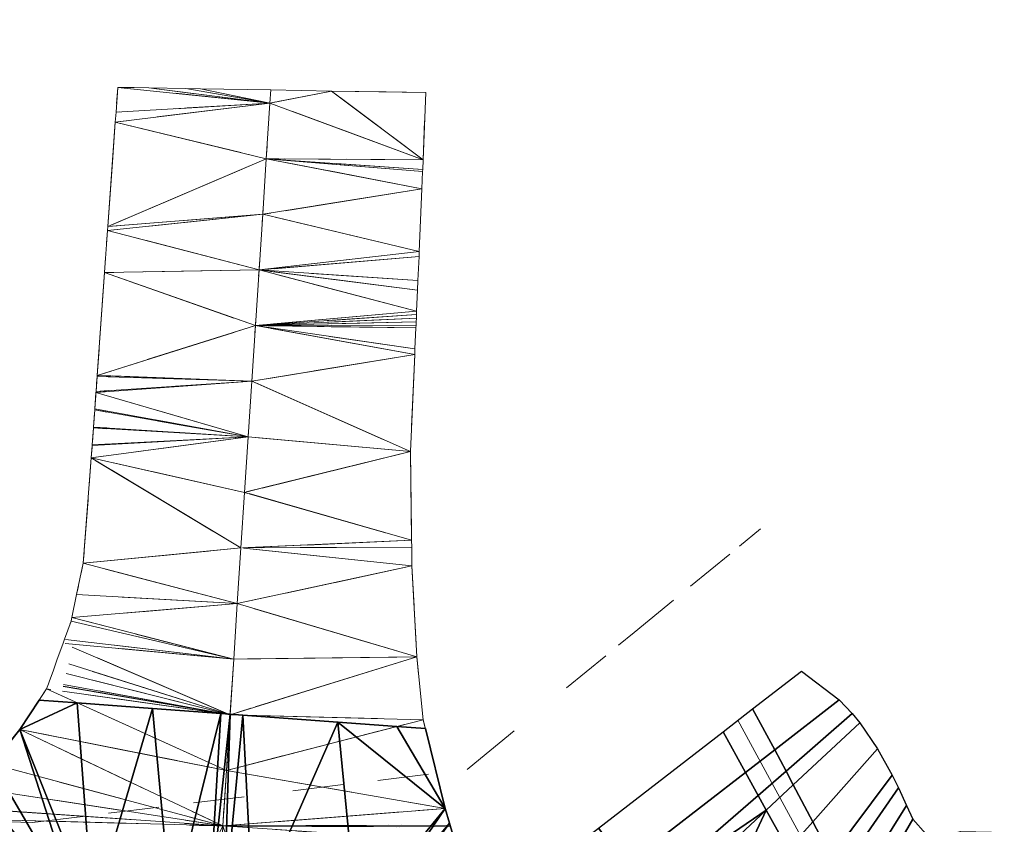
# Model space of a CAD drawing. Extents: x 1898858 to 1901081, y 702374 to 703323.
# Tile 645 of 656: x 1899606 to 1899659, y 703279 to 703322. Entities that reach past the tile are written whole.
import ezdxf

# ---------------------------------------------------------------- set-up
doc = ezdxf.new("R2010")
doc.units = 0
doc.header["$MEASUREMENT"] = 0
for name, pattern in [('DGN Style 3', [12.756288, 9.111634, -3.644654]), ('DGN Style 5', [6.378144, 2.73349, -3.644654]), ('teleex', [0])]:
    doc.linetypes.add(name, pattern=pattern)
for name, color, linetype, lineweight in [('MD_P_Surface_Asphalt_Concrete_Surface_Course', 4, 'Continuous', 30), ('MD_P_Surface_Ditch', 140, 'Continuous', 30), ('MD_P_Surface_Finished_Grade', 94, 'Continuous', 30), ('MD_X_Asphalt_Pavement', 171, 'DGN Style 3', 0), ('PV_P_EOP', 7, 'Continuous', 30), ('UT_X_Telecom', 30, 'teleex', 0)]:
    doc.layers.add(name, color=color, linetype=linetype, lineweight=lineweight)
doc.layers.add('SC_Scratch1', color=7, linetype='Continuous', lineweight=0, plot=False)

msp = doc.modelspace()

# ---------------------------------------------------------------- linework, layer by layer
at = {"layer": 'PV_P_EOP', "lineweight": 13}
msp.add_polyline3d([(1899604.574451, 703282.410789, 990.366403), (1899605.81306, 703283.955082, 990.340714), (1899606.867356, 703285.543518, 990.453592), (1899608.91263, 703285.39227, 990.493766), (1899612.964581, 703285.092628, 990.509262), (1899616.639183, 703284.82089, 990.523315), (1899616.791716, 703284.80961, 990.524008), (1899616.796098, 703284.809286, 990.524028), (1899616.831593, 703284.806662, 990.52419), (1899616.953664, 703284.797634, 990.524744), (1899617.002855, 703284.793997, 990.524968), (1899617.047006, 703284.790732, 990.525169), (1899617.143542, 703284.783593, 990.525613), (1899617.228364, 703284.77732, 990.524883), (1899617.829934, 703284.732834, 990.518272), (1899622.93735, 703284.35514, 990.466398), (1899626.119954, 703284.119786, 990.434073), (1899627.66292, 703284.005684, 990.412858), (1899628.729911, 703279.709167, 990.2916), (1899628.960704, 703278.907212, 990.280649), (1899628.988111, 703278.811981, 990.279349)], dxfattribs=at)
at = {"layer": 'SC_Scratch1'}
msp.add_polyline3d([(1899644.485358, 703284.452028, 988.178922), (1899649.249145, 703275.659626, 988.040974), (1899650.564385, 703273.232119, 988.002887), (1899650.657418, 703273.06789, 988.000283), (1899651.490004, 703272.0147, 988.000283), (1899651.988613, 703271.593146, 988.000283), (1899652.740313, 703271.134014, 988.021639), (1899654.198341, 703270.672456, 988.058815), (1899656.800555, 703270.271059, 988.122568), (1899663.838727, 703269.185406, 988.295)], dxfattribs=at)
at = {"layer": 'UT_X_Telecom', "linetype": 'DGN Style 5'}
msp.add_polyline3d([(1899605.243412, 703278.981555, 988.356712), (1899606.5043, 703278.9445, 988.365075), (1899610.590203, 703279.444543, 988.392367), (1899615.178153, 703280.006027, 988.423011), (1899620.516146, 703280.659304, 988.39605), (1899625.104096, 703281.220788, 988.372878), (1899629.9039, 703281.8082, 988.116141), (1899630.323254, 703282.151899, 988.087353), (1899638.057478, 703288.490809, 987.556423), (1899638.899491, 703289.180916, 987.498622), (1899641.937673, 703291.670987, 986.59555), (1899644.576314, 703293.833597, 987.13815), (1899645.702, 703294.7562, 987.492794)], dxfattribs=at)

# ---------------------------------------------------------------- meshes
at = {"layer": 'MD_P_Surface_Asphalt_Concrete_Surface_Course'}
mesh = msp.add_polyface(dxfattribs=at)
corners = [(1899605.22088, 703274.234596, 990.381541), (1899603.100034, 703278.688865, 990.343854), (1899602.602251, 703277.744298, 990.341429), (1899604.471014, 703274.248658, 990.373219), (1899603.923169, 703274.258932, 990.366804), (1899603.315741, 703274.270323, 990.359692), (1899603.335283, 703279.13526, 990.345), (1899608.970469, 703274.164279, 990.385075), (1899603.469281, 703279.685778, 990.374454), (1899603.697038, 703280.621494, 990.424516), (1899604.326822, 703282.102047, 990.371538), (1899605.81306, 703283.955082, 990.340714), (1899608.91263, 703285.39227, 990.493766), (1899606.867356, 703285.543518, 990.453592), (1899609.756137, 703274.149545, 990.390116), (1899605.22088, 703274.234596, 990.277375), (1899602.602251, 703277.744298, 990.237262), (1899603.100034, 703278.688865, 990.239687), (1899604.471014, 703274.248658, 990.269052), (1899603.923169, 703274.258932, 990.262638), (1899603.315741, 703274.270323, 990.255526), (1899603.335283, 703279.13526, 990.240833), (1899608.970469, 703274.164279, 990.280908), (1899603.469281, 703279.685778, 990.270287), (1899603.697038, 703280.621494, 990.320349), (1899604.326822, 703282.102047, 990.267372), (1899605.81306, 703283.955082, 990.236548), (1899608.91263, 703285.39227, 990.3896), (1899606.867356, 703285.543518, 990.349425), (1899609.756137, 703274.149545, 990.285949), (1899612.964581, 703285.092628, 990.405095)]
mesh.append_faces([[corners[k] for k in face] for face in [(0, 1, 2), (3, 0, 2), (4, 3, 2), (5, 4, 2), (0, 6, 1), (7, 8, 6), (0, 7, 6), (7, 9, 8), (7, 10, 9), (7, 11, 10), (12, 13, 11), (14, 12, 11), (7, 14, 11), (15, 16, 17), (18, 16, 15), (19, 16, 18), (20, 16, 19), (15, 17, 21), (22, 21, 23), (15, 21, 22), (22, 23, 24), (22, 24, 25), (22, 25, 26), (27, 26, 28), (29, 26, 27), (22, 26, 29), (29, 27, 30), (5, 20, 19, 4), (3, 18, 15, 0), (0, 15, 22, 7), (6, 21, 17, 1), (4, 19, 18, 3), (8, 23, 21, 6), (7, 22, 29, 14), (9, 24, 23, 8), (10, 25, 24, 9), (11, 26, 25, 10), (13, 28, 26, 11), (12, 27, 28, 13)]])
mesh = msp.add_polyface(dxfattribs=at)
corners = [(1899609.756137, 703274.149545, 990.390116), (1899612.964581, 703285.092628, 990.509262), (1899608.91263, 703285.39227, 990.493766), (1899613.992442, 703274.0701, 990.415886), (1899616.639183, 703284.82089, 990.523315), (1899615.989366, 703274.032651, 990.381235), (1899617.143542, 703284.783593, 990.525613), (1899616.810703, 703274.017249, 990.386018), (1899617.829934, 703284.732834, 990.518272), (1899618.380832, 703273.987804, 990.453846), (1899622.93735, 703284.35514, 990.466398), (1899623.960781, 703273.883161, 990.379933), (1899628.729911, 703279.709167, 990.2916), (1899626.119954, 703284.119786, 990.434073), (1899624.747135, 703273.868415, 990.359361), (1899613.992442, 703274.0701, 990.311719), (1899609.756137, 703274.149545, 990.285949), (1899612.964581, 703285.092628, 990.405095), (1899616.639183, 703284.82089, 990.419148), (1899615.989366, 703274.032651, 990.277068), (1899617.143542, 703284.783593, 990.421446), (1899616.810703, 703274.017249, 990.281852), (1899617.829934, 703284.732834, 990.414105), (1899618.380832, 703273.987804, 990.349679), (1899622.93735, 703284.35514, 990.362231), (1899623.960781, 703273.883161, 990.275767), (1899628.729911, 703279.709167, 990.187433), (1899626.119954, 703284.119786, 990.329906), (1899624.747135, 703273.868415, 990.255195), (1899608.91263, 703285.39227, 990.3896), (1899625.274902, 703273.858517, 990.241387), (1899625.274902, 703273.858517, 990.345554), (1899626.880953, 703273.828399, 990.199371), (1899626.880953, 703273.828399, 990.303538)]
mesh.append_faces([[corners[k] for k in face] for face in [(0, 1, 2), (3, 1, 0), (3, 4, 1), (5, 4, 3), (6, 4, 5), (7, 6, 5), (8, 6, 7), (9, 8, 7), (9, 10, 8), (11, 10, 9), (12, 13, 10), (11, 12, 10), (14, 12, 11), (15, 16, 17), (15, 17, 18), (19, 15, 18), (20, 19, 18), (21, 19, 20), (22, 21, 20), (23, 21, 22), (23, 22, 24), (25, 23, 24), (26, 24, 27), (25, 24, 26), (28, 25, 26), (1, 17, 29, 2), (0, 16, 15, 3), (4, 18, 17, 1), (3, 15, 19, 5), (6, 20, 18, 4), (5, 19, 21, 7), (8, 22, 20, 6), (7, 21, 23, 9), (10, 24, 22, 8), (9, 23, 25, 11), (13, 27, 24, 10), (11, 25, 28, 14), (14, 28, 30, 31), (31, 30, 32, 33)]])
mesh = msp.add_polyface(dxfattribs=at)
corners = [(1899625.274902, 703273.858517, 990.345554), (1899628.960704, 703278.907212, 990.280649), (1899624.747135, 703273.868415, 990.359361), (1899628.729911, 703279.709167, 990.2916), (1899626.880953, 703273.828399, 990.303538), (1899629.244055, 703277.922634, 990.267205), (1899627.66292, 703284.005684, 990.412858), (1899626.119954, 703284.119786, 990.434073), (1899629.16429, 703273.785579, 990.243802), (1899629.78464, 703276.044223, 990.241556), (1899629.416686, 703277.322779, 990.259014), (1899629.602325, 703276.677726, 990.250206), (1899629.909802, 703273.771598, 990.231384), (1899630.014723, 703275.244738, 990.230639), (1899630.646959, 703273.757774, 990.223831), (1899630.321427, 703274.179013, 990.216087), (1899625.274902, 703273.858517, 990.241387), (1899624.747135, 703273.868415, 990.255195), (1899628.960704, 703278.907212, 990.176483), (1899628.729911, 703279.709167, 990.187433), (1899626.880953, 703273.828399, 990.199371), (1899629.244055, 703277.922634, 990.163039), (1899626.119954, 703284.119786, 990.329906), (1899627.66292, 703284.005684, 990.308691), (1899629.16429, 703273.785579, 990.139636), (1899629.78464, 703276.044223, 990.137389), (1899629.416686, 703277.322779, 990.154848), (1899629.602325, 703276.677726, 990.14604), (1899629.909802, 703273.771598, 990.127218), (1899630.014723, 703275.244738, 990.126473), (1899630.646959, 703273.757774, 990.119665), (1899630.321427, 703274.179013, 990.11192)]
mesh.append_faces([[corners[k] for k in face] for face in [(0, 1, 2), (1, 3, 2), (4, 5, 0), (5, 1, 0), (3, 6, 7), (8, 9, 4), (10, 5, 4), (11, 10, 4), (9, 11, 4), (12, 13, 8), (13, 9, 8), (14, 15, 12), (15, 13, 12), (16, 17, 18), (18, 17, 19), (20, 16, 21), (21, 16, 18), (19, 22, 23), (24, 20, 25), (26, 20, 21), (27, 20, 26), (25, 20, 27), (28, 24, 29), (29, 24, 25), (30, 28, 31), (31, 28, 29), (1, 18, 19, 3), (3, 19, 23, 6), (6, 23, 22, 7), (5, 21, 18, 1), (4, 20, 24, 8), (10, 26, 21, 5), (8, 24, 28, 12), (9, 25, 27, 11), (13, 29, 25, 9), (11, 27, 26, 10), (12, 28, 30, 14), (15, 31, 29, 13), (14, 30, 31, 15)]])
at = {"layer": 'MD_P_Surface_Ditch'}
mesh = msp.add_polyface(dxfattribs=at)
corners = [(1899663.764978, 703268.188129, 988.295), (1899663.912476, 703270.182683, 988.295), (1899661.75555, 703268.498087, 988.24577), (1899661.903048, 703270.492641, 988.24577), (1899659.979332, 703270.792545, 988.196804), (1899659.681968, 703268.814775, 988.196804), (1899659.366805, 703270.886829, 988.181215), (1899659.021946, 703268.916785, 988.181215), (1899658.055921, 703271.08665, 988.147866), (1899657.610381, 703269.136908, 988.147866), (1899655.90292, 703271.409227, 988.093149), (1899655.296636, 703269.503336, 988.093149), (1899653.719577, 703271.808963, 988.037335), (1899652.956756, 703269.960151, 988.037335), (1899652.947006, 703272.152821, 988.016058), (1899652.125472, 703270.32934, 988.016058), (1899651.85413, 703272.996106, 988.000283), (1899650.940067, 703271.217205, 988.000283), (1899651.024626, 703274.172686, 988.004065), (1899650.569025, 703275.049127, 988.018085), (1899650.022798, 703272.441692, 988.004065), (1899649.954484, 703276.230133, 988.037021), (1899649.510064, 703273.352483, 988.018085), (1899649.501835, 703277.098733, 988.05098), (1899648.816819, 703274.585225, 988.037021), (1899648.305325, 703275.496121, 988.05098), (1899648.51494, 703278.986914, 988.08143), (1899647.189186, 703277.489457, 988.08143), (1899647.468673, 703280.976821, 988.11368), (1899647.078692, 703281.714526, 988.125677), (1899646.469537, 703282.861767, 988.144378), (1899646.008074, 703279.610566, 988.11368), (1899645.569438, 703280.402218, 988.125677), (1899645.276617, 703285.06351, 988.178922), (1899644.887019, 703281.638804, 988.144378), (1899643.694099, 703283.840547, 988.178922)]
mesh.append_faces([[corners[k] for k in face] for face in [(35, 33, 30, 34), (34, 30, 29, 32), (32, 29, 28, 31), (31, 28, 26, 27), (27, 26, 23, 25), (25, 23, 21, 24), (24, 21, 19, 22), (22, 19, 18, 20), (20, 18, 16, 17), (17, 16, 14, 15), (15, 14, 12, 13), (13, 12, 10, 11), (11, 10, 8, 9), (9, 8, 6, 7), (7, 6, 4, 5), (5, 4, 3, 2), (2, 3, 1, 0)]])
at = {"layer": 'MD_P_Surface_Finished_Grade'}
mesh = msp.add_polyface(dxfattribs=at)
corners = [(1899664.469997, 703277.721844, 990.812396), (1899663.912476, 703270.182683, 988.295), (1899662.452447, 703277.921956, 990.726487), (1899661.903048, 703270.492641, 988.24577), (1899661.082593, 703278.130344, 990.667755), (1899660.644657, 703278.186701, 990.649036), (1899659.979332, 703270.792545, 988.196804), (1899659.702712, 703278.29323, 990.609516), (1899659.366805, 703270.886829, 988.181215), (1899658.055921, 703271.08665, 988.147866), (1899658.133861, 703278.422324, 990.543826), (1899656.468622, 703278.471692, 990.437459), (1899655.90292, 703271.409227, 988.093149), (1899655.688034, 703278.236816, 990.23815), (1899654.597398, 703278.334909, 989.99907), (1899653.719577, 703271.808963, 988.037335), (1899653.897518, 703279.136566, 989.913918), (1899653.572168, 703279.860697, 989.906817), (1899652.947006, 703272.152821, 988.016058), (1899653.125586, 703280.815112, 989.893415), (1899652.787039, 703281.498954, 989.879588), (1899651.85413, 703272.996106, 988.000283), (1899651.999928, 703282.923253, 989.832133), (1899651.024626, 703274.172686, 988.004065), (1899650.569025, 703275.049127, 988.018085), (1899651.043197, 703284.320458, 989.743583), (1899650.639912, 703284.811036, 989.697164), (1899649.954484, 703276.230133, 988.037021), (1899649.501835, 703277.098733, 988.05098), (1899649.945867, 703285.54826, 989.607386), (1899648.51494, 703278.986914, 988.08143), (1899647.912287, 703287.100344, 989.28814), (1899647.468673, 703280.976821, 988.11368), (1899647.078692, 703281.714526, 988.125677), (1899646.469537, 703282.861767, 988.144378), (1899645.276617, 703285.06351, 988.178922)]
mesh.append_faces([[corners[k] for k in face] for face in [(35, 31, 29, 34), (34, 29, 26, 33), (33, 26, 25, 32), (32, 25, 22, 30), (30, 22, 20, 28), (28, 20, 19, 27), (27, 19, 17, 24), (24, 17, 16, 23), (23, 16, 14, 21), (21, 14, 13, 18), (18, 13, 11, 15), (15, 11, 10, 12), (12, 10, 7, 9), (9, 7, 5, 8), (8, 5, 4, 6), (6, 4, 2, 3), (3, 2, 0, 1)]])
mesh = msp.add_polyface(dxfattribs=at)
corners = [(1899663.027491, 703258.21536, 990.794855), (1899663.764978, 703268.188129, 988.295), (1899661.006195, 703258.364835, 990.76511), (1899661.050903, 703258.969399, 990.716613), (1899661.75555, 703268.498087, 988.24577), (1899659.681968, 703268.814775, 988.196804), (1899658.383023, 703260.175481, 990.600153), (1899658.158732, 703258.683723, 990.720835), (1899659.021946, 703268.916785, 988.181215), (1899657.566082, 703260.599994, 990.563001), (1899657.256334, 703258.830524, 990.706711), (1899657.610381, 703269.136908, 988.147866), (1899655.880453, 703261.566509, 990.482477), (1899655.343392, 703259.216256, 990.675344), (1899655.296636, 703269.503336, 988.093149), (1899653.322303, 703263.296903, 990.346644), (1899652.289248, 703260.049432, 990.61927), (1899652.956756, 703269.960151, 988.037335), (1899652.125472, 703270.32934, 988.016058), (1899650.995096, 703265.205772, 990.204402), (1899650.940067, 703271.217205, 988.000283), (1899650.165979, 703265.980043, 990.148125), (1899649.315054, 703261.133934, 990.556787), (1899650.022798, 703272.441692, 988.004065), (1899648.910247, 703267.266875, 990.056969), (1899648.199493, 703261.615226, 990.531113), (1899649.510064, 703273.352483, 988.018085), (1899648.816819, 703274.585225, 988.037021), (1899647.77939, 703268.565455, 989.968226), (1899648.305325, 703275.496121, 988.05098), (1899646.441451, 703262.462236, 990.489114), (1899646.865268, 703269.11505, 989.940968), (1899647.189186, 703277.489457, 988.08143), (1899645.606015, 703269.942842, 989.902455), (1899644.773904, 703263.372474, 990.448226), (1899646.008074, 703279.610566, 988.11368), (1899644.664491, 703270.619568, 989.873505), (1899645.569438, 703280.402218, 988.125677), (1899643.688385, 703264.025118, 990.420968), (1899644.887019, 703281.638804, 988.144378), (1899642.193021, 703265.008121, 990.382455), (1899642.596582, 703272.302051, 989.812112), (1899643.694099, 703283.840547, 988.178922), (1899641.074961, 703265.811733, 990.353505), (1899639.660586, 703275.264424, 989.730519), (1899638.619319, 703267.809682, 990.292112), (1899638.488365, 703276.693952, 989.698294), (1899636.977029, 703278.649625, 989.663831), (1899636.057277, 703270.302515, 990.231466), (1899635.132825, 703271.327499, 990.210519), (1899633.740812, 703273.025064, 990.178294), (1899632.229476, 703274.980736, 990.143831)]
mesh.append_faces([[corners[k] for k in face] for face in [(51, 47, 46, 50), (47, 42, 39, 46), (50, 46, 44, 49), (46, 39, 37, 44), (49, 44, 48), (35, 48, 44), (44, 37, 35), (41, 45, 48), (48, 35, 41), (32, 41, 35), (45, 41, 36, 43), (41, 32, 29, 36), (43, 36, 33, 40), (36, 29, 27, 33), (40, 33, 31, 38), (33, 27, 26, 31), (38, 31, 28, 34), (31, 26, 23, 28), (34, 28, 24, 30), (28, 23, 20, 24), (30, 24, 21, 25), (24, 20, 18, 21), (25, 21, 19, 22), (21, 18, 17, 19), (22, 19, 15, 16), (19, 17, 14, 15), (16, 15, 12, 13), (15, 14, 11, 12), (13, 12, 9, 10), (12, 11, 8, 9), (10, 9, 6, 7), (9, 8, 5, 6), (7, 6, 3, 2), (6, 5, 4, 3), (2, 3, 0, 0), (3, 4, 1, 0)]])
at = {"layer": 'MD_X_Asphalt_Pavement'}
mesh = msp.add_polyface(dxfattribs=at)
corners = [(1899587.812062, 703322.170246, 991.437674), (1899587.698805, 703322.173638, 991.438842), (1899587.646992, 703321.393013, 991.42219), (1899587.747102, 703321.405107, 991.421489), (1899618.311538, 703302.713255, 990.944194), (1899609.923722, 703302.159831, 990.902356), (1899609.919987, 703302.10762, 990.901276), (1899618.11651, 703299.719429, 990.885333), (1899609.981735, 703302.970816, 990.919129), (1899609.985424, 703303.022377, 990.920195), (1899618.506565, 703305.707082, 991.01037), (1899610.381264, 703308.555948, 991.034643), (1899618.701592, 703308.700909, 991.058519), (1899610.543354, 703310.821859, 991.084698), (1899618.89662, 703311.694736, 991.122727), (1899610.558827, 703311.038159, 991.089477), (1899619.091647, 703314.688563, 991.183), (1899610.961228, 703316.663454, 991.213743), (1899619.286675, 703317.68239, 991.236538), (1899610.999317, 703317.195903, 991.225505), (1899611.094827, 703318.531068, 991.255), (1899612.76089, 703318.502515, 991.254425), (1899614.760388, 703318.468248, 991.253734), (1899615.543791, 703318.454823, 991.253464), (1899587.747102, 703321.405107, 990.504822), (1899587.623231, 703319.946075, 990.47396), (1899587.646992, 703321.393013, 990.505524), (1899587.812062, 703322.170246, 990.521007), (1899587.698805, 703322.173638, 990.522175), (1899618.311538, 703302.713255, 990.027527), (1899609.919987, 703302.10762, 989.984609), (1899609.923722, 703302.159831, 989.985689), (1899618.11651, 703299.719429, 989.968667), (1899609.981735, 703302.970816, 990.002462), (1899609.985424, 703303.022377, 990.003529), (1899618.506565, 703305.707082, 990.093704), (1899610.381264, 703308.555948, 990.117976), (1899618.701592, 703308.700909, 990.141852), (1899610.543354, 703310.821859, 990.168032), (1899618.89662, 703311.694736, 990.206061), (1899610.558827, 703311.038159, 990.17281), (1899619.091647, 703314.688563, 990.266333), (1899610.961228, 703316.663454, 990.297076), (1899619.286675, 703317.68239, 990.319872), (1899610.999317, 703317.195903, 990.308839), (1899611.094827, 703318.531068, 990.338333), (1899612.76089, 703318.502515, 990.337758), (1899614.760388, 703318.468248, 990.337068), (1899587.623231, 703319.946075, 991.390627), (1899609.856269, 703301.216887, 989.966187), (1899609.856269, 703301.216887, 990.882853), (1899615.543791, 703318.454823, 990.336797)]
mesh.append_faces([[corners[k] for k in face] for face in [(0, 1, 2), (3, 0, 2), (4, 5, 6), (7, 4, 6), (4, 8, 5), (4, 9, 8), (10, 11, 9), (4, 10, 9), (12, 13, 11), (10, 12, 11), (12, 14, 13), (14, 15, 13), (16, 17, 15), (14, 16, 15), (18, 19, 17), (16, 18, 17), (18, 20, 19), (18, 21, 20), (18, 22, 21), (18, 23, 22), (24, 25, 26), (27, 26, 28), (24, 26, 27), (29, 30, 31), (32, 30, 29), (29, 31, 33), (29, 33, 34), (35, 34, 36), (29, 34, 35), (37, 36, 38), (35, 36, 37), (37, 38, 39), (39, 38, 40), (41, 40, 42), (39, 40, 41), (43, 42, 44), (41, 42, 43), (43, 44, 45), (43, 45, 46), (43, 46, 47), (0, 27, 28, 1), (48, 25, 24, 3), (3, 24, 27, 0), (6, 30, 49, 50), (5, 31, 30, 6), (8, 33, 31, 5), (9, 34, 33, 8), (11, 36, 34, 9), (13, 38, 36, 11), (15, 40, 38, 13), (17, 42, 40, 15), (19, 44, 42, 17), (20, 45, 44, 19), (21, 46, 45, 20), (22, 47, 46, 21), (23, 51, 47, 22)]])
mesh = msp.add_polyface(dxfattribs=at)
corners = [(1899619.286675, 703317.68239, 991.236538), (1899619.332763, 703318.389888, 991.249789), (1899615.543791, 703318.454823, 991.253464), (1899627.186165, 703306.476322, 990.85825), (1899618.701592, 703308.700909, 991.058519), (1899618.506565, 703305.707082, 991.01037), (1899627.327042, 703309.698096, 990.905265), (1899618.89662, 703311.694736, 991.122727), (1899627.314687, 703309.415534, 990.901141), (1899627.258263, 703308.125165, 990.882311), (1899627.235776, 703307.610884, 990.874806), (1899627.474405, 703313.068213, 990.954444), (1899619.091647, 703314.688563, 991.183), (1899627.534161, 703314.629284, 990.975123), (1899627.5143, 703314.110412, 990.96825), (1899627.510027, 703313.998794, 990.966771), (1899627.534278, 703314.632325, 990.975179), (1899622.602552, 703318.333851, 991.169586), (1899622.604238, 703318.333822, 991.169545), (1899627.534397, 703314.635425, 990.975239), (1899627.672643, 703318.246961, 991.02316), (1899619.286675, 703317.68239, 990.319872), (1899614.760388, 703318.468248, 990.337068), (1899615.543791, 703318.454823, 990.336797), (1899619.332763, 703318.389888, 990.333122), (1899627.186165, 703306.476322, 989.941583), (1899618.506565, 703305.707082, 990.093704), (1899618.701592, 703308.700909, 990.141852), (1899627.327042, 703309.698096, 989.988598), (1899618.89662, 703311.694736, 990.206061), (1899627.314687, 703309.415534, 989.984475), (1899627.258263, 703308.125165, 989.965644), (1899627.235776, 703307.610884, 989.95814), (1899627.474405, 703313.068213, 990.037778), (1899619.091647, 703314.688563, 990.266333), (1899627.534161, 703314.629284, 990.058456), (1899627.5143, 703314.110412, 990.051583), (1899627.510027, 703313.998794, 990.050105), (1899627.534278, 703314.632325, 990.058513), (1899622.602552, 703318.333851, 990.252919), (1899622.604238, 703318.333822, 990.252878), (1899627.534397, 703314.635425, 990.058573), (1899627.672643, 703318.246961, 990.106493), (1899627.178496, 703306.300937, 990.85569), (1899627.178496, 703306.300937, 989.939024), (1899627.170132, 703306.109653, 990.852899), (1899627.170132, 703306.109653, 989.936232)]
mesh.append_faces([[corners[k] for k in face] for face in [(0, 1, 2), (3, 4, 5), (6, 7, 4), (8, 6, 4), (9, 8, 4), (10, 9, 4), (3, 10, 4), (11, 12, 7), (6, 11, 7), (13, 0, 12), (14, 13, 12), (15, 14, 12), (11, 15, 12), (16, 17, 0), (13, 16, 0), (17, 1, 0), (16, 18, 17), (19, 20, 18), (16, 19, 18), (21, 22, 23), (21, 23, 24), (25, 26, 27), (28, 27, 29), (30, 27, 28), (31, 27, 30), (32, 27, 31), (25, 27, 32), (33, 29, 34), (28, 29, 33), (35, 34, 21), (36, 34, 35), (37, 34, 36), (33, 34, 37), (38, 21, 39), (35, 21, 38), (39, 21, 24), (38, 39, 40), (41, 40, 42), (38, 40, 41), (1, 24, 23, 2), (17, 39, 24, 1), (43, 44, 25, 3), (3, 25, 32, 10), (45, 46, 44, 43), (8, 30, 28, 6), (6, 28, 33, 11), (9, 31, 30, 8), (10, 32, 31, 9), (11, 33, 37, 15), (14, 36, 35, 13), (13, 35, 38, 16), (15, 37, 36, 14), (16, 38, 41, 19), (18, 40, 39, 17), (20, 42, 40, 18), (19, 41, 42, 20)]])
mesh = msp.add_polyface(dxfattribs=at)
corners = [(1899627.543508, 703284.486525, 990.426429), (1899617.141373, 703284.750294, 990.524783), (1899616.946345, 703281.756467, 990.483333), (1899627.196269, 703287.874105, 990.536364), (1899617.3364, 703287.744121, 990.599444), (1899617.531428, 703290.737948, 990.663889), (1899626.935839, 703292.767278, 990.59), (1899617.726455, 703293.731775, 990.71875), (1899626.917952, 703294.14274, 990.625314), (1899617.921483, 703296.725602, 990.8), (1899626.922662, 703293.780571, 990.616016), (1899626.855811, 703298.921293, 990.748), (1899618.11651, 703299.719429, 990.885333), (1899618.311538, 703302.713255, 990.944194), (1899627.084375, 703304.148436, 990.824279), (1899618.506565, 703305.707082, 991.01037), (1899627.178496, 703306.300937, 990.85569), (1899627.186165, 703306.476322, 990.85825), (1899627.170132, 703306.109653, 990.852899), (1899627.161496, 703305.912139, 990.850017), (1899627.153062, 703305.719275, 990.847202), (1899627.146858, 703305.577375, 990.845131), (1899627.097426, 703304.446896, 990.828635), (1899627.543508, 703284.486525, 989.509762), (1899616.946345, 703281.756467, 989.566667), (1899617.141373, 703284.750294, 989.608116), (1899628.729911, 703279.709167, 989.374933), (1899627.196269, 703287.874105, 989.619697), (1899617.3364, 703287.744121, 989.682778), (1899617.531428, 703290.737948, 989.747222), (1899626.935839, 703292.767278, 989.673333), (1899617.726455, 703293.731775, 989.802083), (1899626.917952, 703294.14274, 989.708647), (1899617.921483, 703296.725602, 989.883333), (1899626.922662, 703293.780571, 989.699349), (1899626.855811, 703298.921293, 989.831333), (1899618.11651, 703299.719429, 989.968667), (1899618.311538, 703302.713255, 990.027527), (1899627.084375, 703304.148436, 989.907612), (1899618.506565, 703305.707082, 990.093704), (1899627.178496, 703306.300937, 989.939024), (1899627.186165, 703306.476322, 989.941583), (1899627.170132, 703306.109653, 989.936232), (1899627.161496, 703305.912139, 989.93335), (1899627.153062, 703305.719275, 989.930536), (1899627.146858, 703305.577375, 989.928465), (1899627.097426, 703304.446896, 989.911968), (1899628.729911, 703279.709167, 990.2916)]
mesh.append_faces([[corners[k] for k in face] for face in [(0, 1, 2), (3, 4, 1), (0, 3, 1), (3, 5, 4), (6, 7, 5), (3, 6, 5), (8, 9, 7), (10, 8, 7), (6, 10, 7), (11, 12, 9), (8, 11, 9), (11, 13, 12), (14, 15, 13), (11, 14, 13), (16, 17, 15), (18, 16, 15), (19, 18, 15), (20, 19, 15), (21, 20, 15), (22, 21, 15), (14, 22, 15), (23, 24, 25), (26, 24, 23), (27, 25, 28), (23, 25, 27), (27, 28, 29), (30, 29, 31), (27, 29, 30), (32, 31, 33), (34, 31, 32), (30, 31, 34), (35, 33, 36), (32, 33, 35), (35, 36, 37), (38, 37, 39), (35, 37, 38), (40, 39, 41), (42, 39, 40), (43, 39, 42), (44, 39, 43), (45, 39, 44), (46, 39, 45), (38, 39, 46), (47, 26, 23, 0), (0, 23, 27, 3), (3, 27, 30, 6), (6, 30, 34, 10), (10, 34, 32, 8), (8, 32, 35, 11), (11, 35, 38, 14), (14, 38, 46, 22), (19, 43, 42, 18), (20, 44, 43, 19), (21, 45, 44, 20), (22, 46, 45, 21)]])
mesh = msp.add_polyface(dxfattribs=at)
corners = [(1899617.141373, 703284.750294, 990.524783), (1899607.820276, 703287.691103, 990.537264), (1899607.625893, 703287.150102, 990.522849), (1899608.148267, 703288.603957, 990.561586), (1899617.3364, 703287.744121, 990.599444), (1899608.223322, 703288.812847, 990.567152), (1899608.576376, 703289.795454, 990.593333), (1899608.616529, 703289.984287, 990.600361), (1899617.531428, 703290.737948, 990.663889), (1899608.87892, 703291.218251, 990.646284), (1899609.237785, 703292.905907, 990.709091), (1899617.726455, 703293.731775, 990.71875), (1899609.667701, 703298.580828, 990.828333), (1899618.11651, 703299.719429, 990.885333), (1899609.715633, 703299.250892, 990.842192), (1899617.921483, 703296.725602, 990.8), (1899609.718097, 703299.28533, 990.842904), (1899609.783049, 703300.193327, 990.861684), (1899609.786446, 703300.240809, 990.862666), (1899609.852644, 703301.166208, 990.881805), (1899609.856269, 703301.216887, 990.882853), (1899609.919987, 703302.10762, 990.901276), (1899617.141373, 703284.750294, 989.608116), (1899607.625893, 703287.150102, 989.606182), (1899607.820276, 703287.691103, 989.620597), (1899608.148267, 703288.603957, 989.64492), (1899617.3364, 703287.744121, 989.682778), (1899608.223322, 703288.812847, 989.650486), (1899608.576376, 703289.795454, 989.676667), (1899608.616529, 703289.984287, 989.683694), (1899617.531428, 703290.737948, 989.747222), (1899608.87892, 703291.218251, 989.729617), (1899609.237785, 703292.905907, 989.792424), (1899617.726455, 703293.731775, 989.802083), (1899609.667701, 703298.580828, 989.911667), (1899618.11651, 703299.719429, 989.968667), (1899609.715633, 703299.250892, 989.925525), (1899617.921483, 703296.725602, 989.883333), (1899609.718097, 703299.28533, 989.926237), (1899609.783049, 703300.193327, 989.945017), (1899609.786446, 703300.240809, 989.945999), (1899609.852644, 703301.166208, 989.965139), (1899609.856269, 703301.216887, 989.966187), (1899609.919987, 703302.10762, 989.984609), (1899607.400482, 703286.522743, 989.589467), (1899607.400482, 703286.522743, 990.506133)]
mesh.append_faces([[corners[k] for k in face] for face in [(0, 1, 2), (0, 3, 1), (4, 5, 3), (0, 4, 3), (4, 6, 5), (4, 7, 6), (4, 8, 7), (8, 9, 7), (8, 10, 9), (11, 12, 10), (8, 11, 10), (13, 14, 12), (15, 13, 12), (11, 15, 12), (13, 16, 14), (13, 17, 16), (13, 18, 17), (13, 19, 18), (13, 20, 19), (13, 21, 20), (22, 23, 24), (22, 24, 25), (26, 25, 27), (22, 25, 26), (26, 27, 28), (26, 28, 29), (26, 29, 30), (30, 29, 31), (30, 31, 32), (33, 32, 34), (30, 32, 33), (35, 34, 36), (37, 34, 35), (33, 34, 37), (35, 36, 38), (35, 38, 39), (35, 39, 40), (35, 40, 41), (35, 41, 42), (35, 42, 43), (2, 23, 44, 45), (1, 24, 23, 2), (3, 25, 24, 1), (5, 27, 25, 3), (6, 28, 27, 5), (7, 29, 28, 6), (9, 31, 29, 7), (10, 32, 31, 9), (12, 34, 32, 10), (14, 36, 34, 12), (16, 38, 36, 14), (17, 39, 38, 16), (18, 40, 39, 17), (19, 41, 40, 18), (20, 42, 41, 19)]])
mesh = msp.add_polyface(dxfattribs=at)
corners = [(1899613.319691, 703271.719277, 990.414884), (1899602.642659, 703277.820974, 990.341625), (1899602.602251, 703277.744298, 990.341429), (1899602.643118, 703277.821845, 990.341628), (1899603.100034, 703278.688865, 990.343854), (1899603.104358, 703278.69707, 990.343875), (1899603.335283, 703279.13526, 990.345), (1899616.751318, 703278.76264, 990.426429), (1899603.469281, 703279.685778, 990.374454), (1899603.470409, 703279.690412, 990.374702), (1899603.755717, 703280.75944, 990.41958), (1899603.755244, 703280.758328, 990.41962), (1899603.697038, 703280.621494, 990.424516), (1899604.326822, 703282.102047, 990.371538), (1899605.81306, 703283.955082, 990.340714), (1899616.946345, 703281.756467, 990.483333), (1899607.262608, 703286.139017, 990.495909), (1899617.141373, 703284.750294, 990.524783), (1899607.359845, 703286.409646, 990.50312), (1899607.363867, 703286.42084, 990.503418), (1899607.400482, 703286.522743, 990.506133), (1899607.625893, 703287.150102, 990.522849), (1899613.319691, 703271.719277, 989.498217), (1899602.602251, 703277.744298, 989.424762), (1899602.642659, 703277.820974, 989.424959), (1899602.643118, 703277.821845, 989.424961), (1899603.100034, 703278.688865, 989.427187), (1899603.104358, 703278.69707, 989.427208), (1899603.335283, 703279.13526, 989.428333), (1899616.751318, 703278.76264, 989.509762), (1899603.469281, 703279.685778, 989.457787), (1899603.470409, 703279.690412, 989.458035), (1899603.755717, 703280.75944, 989.502913), (1899603.755244, 703280.758328, 989.502953), (1899603.697038, 703280.621494, 989.507849), (1899604.326822, 703282.102047, 989.454872), (1899605.81306, 703283.955082, 989.424048), (1899616.946345, 703281.756467, 989.566667), (1899607.262608, 703286.139017, 989.579242), (1899617.141373, 703284.750294, 989.608116), (1899607.359845, 703286.409646, 989.586453), (1899607.363867, 703286.42084, 989.586751), (1899607.400482, 703286.522743, 989.589467), (1899607.625893, 703287.150102, 989.606182)]
mesh.append_faces([[corners[k] for k in face] for face in [(0, 1, 2), (0, 3, 1), (0, 4, 3), (0, 5, 4), (0, 6, 5), (7, 8, 6), (0, 7, 6), (7, 9, 8), (7, 10, 9), (11, 12, 9), (10, 11, 9), (7, 13, 10), (7, 14, 13), (15, 16, 14), (7, 15, 14), (17, 18, 16), (15, 17, 16), (17, 19, 18), (17, 20, 19), (17, 21, 20), (22, 23, 24), (22, 24, 25), (22, 25, 26), (22, 26, 27), (22, 27, 28), (29, 28, 30), (22, 28, 29), (29, 30, 31), (29, 31, 32), (33, 31, 34), (32, 31, 33), (29, 32, 35), (29, 35, 36), (37, 36, 38), (29, 36, 37), (39, 38, 40), (37, 38, 39), (39, 40, 41), (39, 41, 42), (39, 42, 43), (3, 25, 24, 1), (4, 26, 25, 3), (5, 27, 26, 4), (6, 28, 27, 5), (8, 30, 28, 6), (9, 31, 30, 8), (12, 34, 31, 9), (10, 32, 33, 11), (13, 35, 32, 10), (11, 33, 34, 12), (14, 36, 35, 13), (16, 38, 36, 14), (18, 40, 38, 16), (19, 41, 40, 18), (20, 42, 41, 19)]])
mesh = msp.add_polyface(dxfattribs=at)
corners = [(1899619.563831, 703270.521353, 990.47375), (1899616.751318, 703278.76264, 990.426429), (1899616.470342, 703274.449435, 990.375172), (1899628.729911, 703279.709167, 990.2916), (1899616.946345, 703281.756467, 990.483333), (1899628.988111, 703278.811981, 990.279349), (1899629.017134, 703278.711134, 990.277972), (1899629.244055, 703277.922634, 990.267205), (1899627.543508, 703284.486525, 990.426429), (1899629.416686, 703277.322779, 990.259014), (1899629.523239, 703276.952531, 990.253959), (1899629.533833, 703276.915722, 990.253456), (1899629.602325, 703276.677726, 990.250206), (1899629.642198, 703276.539177, 990.248314), (1899629.673906, 703276.428998, 990.24681), (1899629.735273, 703276.215765, 990.243898), (1899629.740588, 703276.197296, 990.243646), (1899629.78464, 703276.044223, 990.241556), (1899629.784925, 703276.043234, 990.241542), (1899630.014723, 703275.244738, 990.230639), (1899630.015608, 703275.241662, 990.230597), (1899630.321427, 703274.179013, 990.216087), (1899619.563831, 703270.521353, 989.557083), (1899616.470342, 703274.449435, 989.458506), (1899616.751318, 703278.76264, 989.509762), (1899628.729911, 703279.709167, 989.374933), (1899616.946345, 703281.756467, 989.566667), (1899628.988111, 703278.811981, 989.362682), (1899629.017134, 703278.711134, 989.361305), (1899629.244055, 703277.922634, 989.350539), (1899629.416686, 703277.322779, 989.342348), (1899629.523239, 703276.952531, 989.337292), (1899629.533833, 703276.915722, 989.336789), (1899629.602325, 703276.677726, 989.33354), (1899629.642198, 703276.539177, 989.331648), (1899629.673906, 703276.428998, 989.330143), (1899629.735273, 703276.215765, 989.327232), (1899629.740588, 703276.197296, 989.32698), (1899629.78464, 703276.044223, 989.324889), (1899629.784925, 703276.043234, 989.324876), (1899630.014723, 703275.244738, 989.313973), (1899630.015608, 703275.241662, 989.313931), (1899630.321427, 703274.179013, 989.29942)]
mesh.append_faces([[corners[k] for k in face] for face in [(0, 1, 2), (3, 4, 1), (5, 3, 1), (6, 5, 1), (7, 6, 1), (0, 7, 1), (3, 8, 4), (9, 7, 0), (10, 9, 0), (11, 10, 0), (12, 11, 0), (13, 12, 0), (14, 13, 0), (15, 14, 0), (16, 15, 0), (17, 16, 0), (18, 17, 0), (19, 18, 0), (20, 19, 0), (21, 20, 0), (22, 23, 24), (25, 24, 26), (27, 24, 25), (28, 24, 27), (29, 24, 28), (22, 24, 29), (30, 22, 29), (31, 22, 30), (32, 22, 31), (33, 22, 32), (34, 22, 33), (35, 22, 34), (36, 22, 35), (37, 22, 36), (38, 22, 37), (39, 22, 38), (40, 22, 39), (41, 22, 40), (42, 22, 41), (5, 27, 25, 3), (6, 28, 27, 5), (7, 29, 28, 6), (9, 30, 29, 7), (10, 31, 30, 9), (11, 32, 31, 10), (12, 33, 32, 11), (13, 34, 33, 12), (14, 35, 34, 13), (15, 36, 35, 14), (16, 37, 36, 15), (17, 38, 37, 16), (18, 39, 38, 17), (19, 40, 39, 18), (20, 41, 40, 19), (21, 42, 41, 20)]])

doc.saveas('drawing.dxf')
